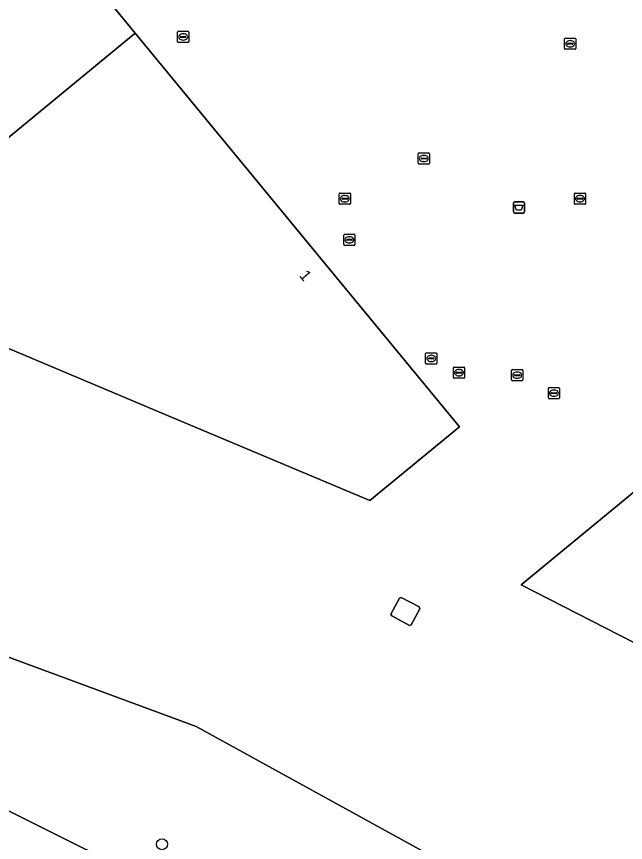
# Model space of a CAD drawing. Extents: x 156141 to 158132, y 385651 to 388333.
# Drawn here: x 157090.5 to 157144.8, y 386196.1 to 386269.9 of the extents above; entities that cross this region are included whole.
import ezdxf

# ---------------------------------------------------------------- set-up
doc = ezdxf.new("R2010")
doc.units = 0
for name, color, linetype in [('IMGEO_Afvalbak', 7, 'Continuous'), ('IMGEO_Boom', 7, 'Continuous'), ('IMGEO_Brandkraan', 7, 'Continuous'), ('IMGEO_Erf', 7, 'Continuous'), ('IMGEO_Groenvoorziening', 7, 'Continuous'), ('IMGEO_Hek', 7, 'Continuous'), ('IMGEO_Kolk', 7, 'Continuous'), ('IMGEO_Lage_trafo', 7, 'Continuous'), ('IMGEO_Oever', 7, 'Continuous'), ('IMGEO_Pand', 7, 'Continuous'), ('IMGEO_Pand_nummerreeks', 7, 'Continuous'), ('IMGEO_Rioolput', 7, 'Continuous')]:
    doc.layers.add(name, color=color, linetype=linetype)

msp = doc.modelspace()

# ---------------------------------------------------------------- linework, layer by layer
at = {"layer": 'IMGEO_Afvalbak'}
for p, q in [((157134.888, 386253.33), (157135.678, 386253.33)), ((157135.678, 386253.33), (157134.888, 386253.33)), ((157134.788, 386252.43), (157134.788, 386253.23)), ((157134.788, 386253.23), (157134.788, 386252.43)), ((157135.778, 386253.23), (157135.778, 386252.43)), ((157135.778, 386252.43), (157135.778, 386253.23)), ((157135.678, 386252.33), (157134.888, 386252.33)), ((157134.888, 386252.33), (157135.678, 386252.33))]:
    msp.add_line(p, q, dxfattribs=at)
msp.add_lwpolyline([(157134.931, 386253.044), (157135.635, 386253.044), (157135.486, 386252.574), (157135.08, 386252.574), (157134.931, 386253.044)], dxfattribs=at)
for centre, start, end in [((157134.888, 386253.23), 90, 180), ((157134.888, 386253.23), 90, 180), ((157135.678, 386253.23), 0, 90), ((157135.678, 386253.23), 360, 90), ((157134.888, 386252.43), 180, 270), ((157134.888, 386252.43), 180, 270), ((157135.678, 386252.43), 270, 0), ((157135.678, 386252.43), 270, 0)]:
    msp.add_arc(centre, 0.1, start, end, dxfattribs=at)
at = {"layer": 'IMGEO_Boom'}
msp.add_circle((157103.433, 386195.99), 0.489, dxfattribs=at)
at = {"layer": 'IMGEO_Brandkraan'}
for p, q in [((157126.96, 386238.928), (157126.96, 386239.78)), ((157127.035, 386239.854), (157127.887, 386239.854)), ((157127.219, 386239.348), (157127.219, 386239.36)), ((157127.657, 386239.311), (157127.259, 386239.311)), ((157127.262, 386239.397), (157127.66, 386239.397)), ((157127.448, 386239.634), (157127.473, 386239.634)), ((157127.703, 386239.36), (157127.703, 386239.348)), ((157127.961, 386239.78), (157127.961, 386238.928)), ((157127.887, 386238.854), (157127.035, 386238.854)), ((157127.471, 386239.074), (157127.446, 386239.074))]:
    msp.add_line(p, q, dxfattribs=at)
for points in [[(157126.96, 386238.928), (157126.96, 386239.78)], [(157127.035, 386239.854), (157127.887, 386239.854)], [(157127.961, 386239.78), (157127.961, 386238.928)], [(157127.887, 386238.854), (157127.035, 386238.854)]]:
    msp.add_lwpolyline(points, dxfattribs=at)
for centre, radius, start, end in [((157127.037, 386239.778), 0.0765, 91.55205, 178.44795), ((157127.037, 386239.778), 0.0765, 91.55205, 178.44795), ((157127.259, 386239.357), 0.0403, 85.87752, 175.75265), ((157127.256, 386239.347), 0.0366, 178.93798, 274.71019), ((157127.66, 386239.354), 0.043, 264.86636, 352.45326), ((157127.664, 386239.359), 0.0386, 1.73085, 96.63898), ((157127.885, 386239.778), 0.0765, 1.55205, 88.44795), ((157127.885, 386239.778), 0.0765, 1.55205, 88.44795), ((157127.037, 386238.93), 0.0765, 181.55205, 268.44795), ((157127.037, 386238.93), 0.0765, 181.55205, 268.44795), ((157127.885, 386238.93), 0.0765, 271.55205, 358.44795), ((157127.885, 386238.93), 0.0765, 271.55205, 358.44795)]:
    msp.add_arc(centre, radius, start, end, dxfattribs=at)
for centre, major_axis, ratio, start_param, end_param in [((157127.447, 386239.354), (-0.387, 0.002), 0.722429, 4.712389, 7.853982), ((157127.472, 386239.354), (-0.39, 0.002), 0.717154, 1.570796, 4.712389)]:
    msp.add_ellipse(centre, major_axis=major_axis, ratio=ratio, start_param=start_param, end_param=end_param, dxfattribs=at)
at = {"layer": 'IMGEO_Erf'}
for points in [[(157058.141, 386320.653), (157096.425, 386273.996), (157096.473, 386273.938), (157101.033, 386268.397), (157116.175, 386250), (157129.97, 386233.24), (157121.992, 386226.676), (157108.043, 386232.535), (157103.347, 386234.508), (157086.609, 386241.539)], [(157053.415, 386226.118), (157106.485, 386206.51), (157127.23, 386195.072)]]:
    msp.add_lwpolyline(points, dxfattribs=at)
for points in [[(157175.446, 386213.412), (157179.393, 386216.768), (157179.578, 386216.544), (157197.574, 386194.674), (157192.098, 386190.171), (157135.483, 386219.156), (157146.798, 386228.46), (157147.061, 386228.139), (157146.927, 386228.031)], [(157126.376, 386217.17), (157126.439, 386217.014), (157125.677, 386215.576), (157125.517, 386215.527), (157123.934, 386216.372), (157123.862, 386216.518), (157124.632, 386217.945), (157124.782, 386218.007)]]:
    msp.add_lwpolyline(points, close=True, dxfattribs=at)
at = {"layer": 'IMGEO_Groenvoorziening'}
for points in [[(157165.301, 386154.901), (157174.316, 386150.329), (157189.706, 386159.207), (157185.054, 386163.19), (157127.23, 386195.072), (157106.485, 386206.51), (157053.415, 386226.118), (157051.107, 386226.971), (157039.193, 386231.878), (157004.069, 386250), (157000, 386252.1), (156977.152, 386263.888), (156976.285, 386263.175), (156877.289, 386311.398), (156839.509, 386329.801), (156819.388, 386339.603), (156654.599, 386419.889)], [(157047.831, 386219.879), (157047.866, 386219.863), (157103.581, 386192.082), (157115.057, 386186.415), (157127.188, 386178.265), (157132.715, 386174.705), (157163.422, 386159.428)]]:
    msp.add_lwpolyline(points, dxfattribs=at)
at = {"layer": 'IMGEO_Hek'}
for points in [[(157106.485, 386206.51), (157053.415, 386226.118)], [(157127.23, 386195.072), (157106.485, 386206.51)]]:
    msp.add_lwpolyline(points, dxfattribs=at)
at = {"layer": 'IMGEO_Kolk'}
for p, q in [((157104.825, 386267.622), (157104.825, 386268.474)), ((157104.9, 386268.548), (157105.752, 386268.548)), ((157105.084, 386268.042), (157105.084, 386268.054)), ((157105.522, 386268.005), (157105.124, 386268.005)), ((157105.127, 386268.091), (157105.525, 386268.091)), ((157105.313, 386268.328), (157105.338, 386268.328)), ((157105.568, 386268.054), (157105.568, 386268.042)), ((157105.826, 386268.474), (157105.826, 386267.622)), ((157105.752, 386267.548), (157104.9, 386267.548)), ((157105.336, 386267.768), (157105.311, 386267.768)), ((157139.362, 386267.015), (157139.362, 386267.867)), ((157139.437, 386267.941), (157140.289, 386267.941)), ((157139.621, 386267.435), (157139.621, 386267.447)), ((157140.059, 386267.398), (157139.661, 386267.398)), ((157139.664, 386267.484), (157140.062, 386267.484)), ((157139.85, 386267.721), (157139.875, 386267.721)), ((157140.105, 386267.447), (157140.105, 386267.435)), ((157140.363, 386267.867), (157140.363, 386267.015)), ((157140.289, 386266.941), (157139.437, 386266.941)), ((157139.873, 386267.161), (157139.848, 386267.161)), ((157126.37, 386257.698), (157127.222, 386257.698)), ((157126.295, 386256.772), (157126.295, 386257.624)), ((157126.554, 386257.192), (157126.554, 386257.204)), ((157126.992, 386257.155), (157126.594, 386257.155)), ((157126.597, 386257.241), (157126.995, 386257.241)), ((157126.783, 386257.478), (157126.808, 386257.478)), ((157127.038, 386257.204), (157127.038, 386257.192)), ((157127.296, 386257.624), (157127.296, 386256.772)), ((157127.222, 386256.698), (157126.37, 386256.698)), ((157126.806, 386256.918), (157126.781, 386256.918)), ((157140.232, 386253.187), (157140.232, 386254.039)), ((157140.307, 386254.113), (157141.159, 386254.113)), ((157141.233, 386254.039), (157141.233, 386253.187)), ((157140.491, 386253.607), (157140.491, 386253.619)), ((157140.929, 386253.57), (157140.531, 386253.57)), ((157140.534, 386253.656), (157140.932, 386253.656)), ((157140.743, 386253.333), (157140.718, 386253.333)), ((157140.72, 386253.893), (157140.745, 386253.893)), ((157140.975, 386253.619), (157140.975, 386253.607)), ((157141.159, 386253.113), (157140.307, 386253.113)), ((157119.652, 386249.514), (157119.652, 386250.366)), ((157119.727, 386250.44), (157120.579, 386250.44)), ((157120.653, 386250.366), (157120.653, 386249.514)), ((157119.911, 386249.934), (157119.911, 386249.946)), ((157120.349, 386249.897), (157119.951, 386249.897)), ((157119.954, 386249.983), (157120.352, 386249.983)), ((157120.163, 386249.66), (157120.138, 386249.66)), ((157120.14, 386250.22), (157120.165, 386250.22)), ((157120.395, 386249.946), (157120.395, 386249.934)), ((157120.579, 386249.44), (157119.727, 386249.44)), ((157129.434, 386237.656), (157129.434, 386238.508)), ((157129.509, 386238.582), (157130.361, 386238.582)), ((157130.435, 386238.508), (157130.435, 386237.656)), ((157129.693, 386238.076), (157129.693, 386238.088)), ((157130.131, 386238.039), (157129.733, 386238.039)), ((157129.736, 386238.125), (157130.134, 386238.125)), ((157129.945, 386237.802), (157129.92, 386237.802)), ((157129.922, 386238.362), (157129.947, 386238.362)), ((157130.177, 386238.088), (157130.177, 386238.076)), ((157130.361, 386237.582), (157129.509, 386237.582)), ((157137.909, 386235.825), (157137.909, 386236.677)), ((157137.984, 386236.751), (157138.836, 386236.751)), ((157138.211, 386236.294), (157138.609, 386236.294)), ((157138.397, 386236.531), (157138.422, 386236.531)), ((157138.91, 386236.677), (157138.91, 386235.825)), ((157138.836, 386235.751), (157137.984, 386235.751)), ((157138.168, 386236.245), (157138.168, 386236.257)), ((157138.606, 386236.208), (157138.208, 386236.208)), ((157138.42, 386235.971), (157138.395, 386235.971)), ((157138.652, 386236.257), (157138.652, 386236.245))]:
    msp.add_line(p, q, dxfattribs=at)
for points in [[(157104.825, 386267.622), (157104.825, 386268.474)], [(157104.9, 386268.548), (157105.752, 386268.548)], [(157105.826, 386268.474), (157105.826, 386267.622)], [(157105.752, 386267.548), (157104.9, 386267.548)], [(157139.362, 386267.015), (157139.362, 386267.867)], [(157139.437, 386267.941), (157140.289, 386267.941)], [(157140.363, 386267.867), (157140.363, 386267.015)], [(157140.289, 386266.941), (157139.437, 386266.941)], [(157126.37, 386257.698), (157127.222, 386257.698)], [(157126.295, 386256.772), (157126.295, 386257.624)], [(157127.296, 386257.624), (157127.296, 386256.772)], [(157127.222, 386256.698), (157126.37, 386256.698)], [(157140.232, 386253.187), (157140.232, 386254.039)], [(157140.307, 386254.113), (157141.159, 386254.113)], [(157141.233, 386254.039), (157141.233, 386253.187)], [(157141.159, 386253.113), (157140.307, 386253.113)], [(157119.652, 386249.514), (157119.652, 386250.366)], [(157119.727, 386250.44), (157120.579, 386250.44)], [(157120.653, 386250.366), (157120.653, 386249.514)], [(157120.579, 386249.44), (157119.727, 386249.44)], [(157129.434, 386237.656), (157129.434, 386238.508)], [(157129.509, 386238.582), (157130.361, 386238.582)], [(157130.435, 386238.508), (157130.435, 386237.656)], [(157130.361, 386237.582), (157129.509, 386237.582)], [(157137.909, 386235.825), (157137.909, 386236.677)], [(157137.984, 386236.751), (157138.836, 386236.751)], [(157138.91, 386236.677), (157138.91, 386235.825)], [(157138.836, 386235.751), (157137.984, 386235.751)]]:
    msp.add_lwpolyline(points, dxfattribs=at)
for centre, radius, start, end in [((157104.902, 386268.472), 0.0765, 91.55205, 178.44795), ((157104.902, 386268.472), 0.0765, 91.55205, 178.44795), ((157105.124, 386268.051), 0.0403, 85.87752, 175.75265), ((157105.121, 386268.041), 0.0366, 178.93798, 274.71019), ((157105.525, 386268.048), 0.043, 264.86636, 352.45326), ((157105.529, 386268.053), 0.0386, 1.73085, 96.63898), ((157105.75, 386268.472), 0.0765, 1.55205, 88.44795), ((157105.75, 386268.472), 0.0765, 1.55205, 88.44795), ((157104.902, 386267.624), 0.0765, 181.55205, 268.44795), ((157104.902, 386267.624), 0.0765, 181.55205, 268.44795), ((157105.75, 386267.624), 0.0765, 271.55205, 358.44795), ((157105.75, 386267.624), 0.0765, 271.55205, 358.44795), ((157139.439, 386267.865), 0.0765, 91.55205, 178.44795), ((157139.439, 386267.865), 0.0765, 91.55205, 178.44795), ((157139.661, 386267.444), 0.0403, 85.87752, 175.75265), ((157139.658, 386267.434), 0.0366, 178.93798, 274.71019), ((157140.062, 386267.441), 0.043, 264.86636, 352.45326), ((157140.066, 386267.446), 0.0386, 1.73085, 96.63898), ((157140.287, 386267.865), 0.0765, 1.55205, 88.44795), ((157140.287, 386267.865), 0.0765, 1.55205, 88.44795), ((157139.439, 386267.017), 0.0765, 181.55205, 268.44795), ((157139.439, 386267.017), 0.0765, 181.55205, 268.44795), ((157140.287, 386267.017), 0.0765, 271.55205, 358.44795), ((157140.287, 386267.017), 0.0765, 271.55205, 358.44795), ((157126.372, 386257.622), 0.0765, 91.55205, 178.44795), ((157126.372, 386257.622), 0.0765, 91.55205, 178.44795), ((157127.22, 386257.622), 0.0765, 1.55205, 88.44795), ((157127.22, 386257.622), 0.0765, 1.55205, 88.44795), ((157126.594, 386257.201), 0.0403, 85.87752, 175.75265), ((157126.591, 386257.191), 0.0366, 178.93798, 274.71019), ((157126.995, 386257.198), 0.043, 264.86636, 352.45326), ((157126.999, 386257.203), 0.0386, 1.73085, 96.63898), ((157126.372, 386256.774), 0.0765, 181.55205, 268.44795), ((157126.372, 386256.774), 0.0765, 181.55205, 268.44795), ((157127.22, 386256.774), 0.0765, 271.55205, 358.44795), ((157127.22, 386256.774), 0.0765, 271.55205, 358.44795), ((157140.309, 386254.037), 0.0765, 91.55205, 178.44795), ((157140.309, 386254.037), 0.0765, 91.55205, 178.44795), ((157141.157, 386254.037), 0.0765, 1.55205, 88.44795), ((157141.157, 386254.037), 0.0765, 1.55205, 88.44795), ((157140.531, 386253.616), 0.0403, 85.87752, 175.75265), ((157140.528, 386253.606), 0.0366, 178.93798, 274.71019), ((157140.932, 386253.613), 0.043, 264.86636, 352.45326), ((157140.936, 386253.618), 0.0386, 1.73085, 96.63898), ((157140.309, 386253.189), 0.0765, 181.55205, 268.44795), ((157140.309, 386253.189), 0.0765, 181.55205, 268.44795), ((157141.157, 386253.189), 0.0765, 271.55205, 358.44795), ((157141.157, 386253.189), 0.0765, 271.55205, 358.44795), ((157119.729, 386250.364), 0.0765, 91.55205, 178.44795), ((157119.729, 386250.364), 0.0765, 91.55205, 178.44795), ((157120.577, 386250.364), 0.0765, 1.55205, 88.44795), ((157120.577, 386250.364), 0.0765, 1.55205, 88.44795), ((157119.951, 386249.943), 0.0403, 85.87752, 175.75265), ((157119.948, 386249.933), 0.0366, 178.93798, 274.71019), ((157120.352, 386249.94), 0.043, 264.86636, 352.45326), ((157120.356, 386249.945), 0.0386, 1.73085, 96.63898), ((157119.729, 386249.516), 0.0765, 181.55205, 268.44795), ((157119.729, 386249.516), 0.0765, 181.55205, 268.44795), ((157120.577, 386249.516), 0.0765, 271.55205, 358.44795), ((157120.577, 386249.516), 0.0765, 271.55205, 358.44795), ((157129.511, 386238.506), 0.0765, 91.55205, 178.44795), ((157129.511, 386238.506), 0.0765, 91.55205, 178.44795), ((157130.359, 386238.506), 0.0765, 1.55205, 88.44795), ((157130.359, 386238.506), 0.0765, 1.55205, 88.44795), ((157129.733, 386238.085), 0.0403, 85.87752, 175.75265), ((157129.73, 386238.075), 0.0366, 178.93798, 274.71019), ((157130.134, 386238.082), 0.043, 264.86636, 352.45326), ((157130.138, 386238.087), 0.0386, 1.73085, 96.63898), ((157129.511, 386237.658), 0.0765, 181.55205, 268.44795), ((157129.511, 386237.658), 0.0765, 181.55205, 268.44795), ((157130.359, 386237.658), 0.0765, 271.55205, 358.44795), ((157130.359, 386237.658), 0.0765, 271.55205, 358.44795), ((157137.986, 386236.675), 0.0765, 91.55205, 178.44795), ((157137.986, 386236.675), 0.0765, 91.55205, 178.44795), ((157138.208, 386236.254), 0.0403, 85.87752, 175.75265), ((157138.613, 386236.256), 0.0386, 1.73085, 96.63898), ((157138.834, 386236.675), 0.0765, 1.55205, 88.44795), ((157138.834, 386236.675), 0.0765, 1.55205, 88.44795), ((157137.986, 386235.827), 0.0765, 181.55205, 268.44795), ((157137.986, 386235.827), 0.0765, 181.55205, 268.44795), ((157138.205, 386236.244), 0.0366, 178.93798, 274.71019), ((157138.609, 386236.251), 0.043, 264.86636, 352.45326), ((157138.834, 386235.827), 0.0765, 271.55205, 358.44795), ((157138.834, 386235.827), 0.0765, 271.55205, 358.44795)]:
    msp.add_arc(centre, radius, start, end, dxfattribs=at)
for centre, major_axis, ratio, start_param, end_param in [((157105.312, 386268.048), (-0.387, 0.002), 0.722429, 4.712389, 7.853982), ((157105.337, 386268.048), (-0.39, 0.002), 0.717154, 1.570796, 4.712389), ((157139.849, 386267.441), (-0.387, 0.002), 0.722429, 4.712389, 7.853982), ((157139.874, 386267.441), (-0.39, 0.002), 0.717154, 1.570796, 4.712389), ((157126.782, 386257.198), (-0.387, 0.002), 0.722429, 4.712389, 7.853982), ((157126.807, 386257.198), (-0.39, 0.002), 0.717154, 1.570796, 4.712389), ((157140.719, 386253.613), (-0.387, 0.002), 0.722429, 4.712389, 7.853982), ((157140.744, 386253.613), (-0.39, 0.002), 0.717154, 1.570796, 4.712389), ((157120.139, 386249.94), (-0.387, 0.002), 0.722429, 4.712389, 7.853982), ((157120.164, 386249.94), (-0.39, 0.002), 0.717154, 1.570796, 4.712389), ((157129.921, 386238.082), (-0.387, 0.002), 0.722429, 4.712389, 7.853982), ((157129.946, 386238.082), (-0.39, 0.002), 0.717154, 1.570796, 4.712389), ((157138.396, 386236.251), (-0.387, 0.002), 0.722429, 4.712389, 7.853982), ((157138.421, 386236.251), (-0.39, 0.002), 0.717154, 1.570796, 4.712389)]:
    msp.add_ellipse(centre, major_axis=major_axis, ratio=ratio, start_param=start_param, end_param=end_param, dxfattribs=at)
at = {"layer": 'IMGEO_Lage_trafo'}
msp.add_lwpolyline([(157125.677, 386215.576), (157126.439, 386217.014), (157126.376, 386217.17), (157124.782, 386218.007), (157124.632, 386217.945), (157123.862, 386216.518), (157123.934, 386216.372), (157125.517, 386215.527)], close=True, dxfattribs=at)
at = {"layer": 'IMGEO_Oever'}
msp.add_lwpolyline([(157163.422, 386159.428), (157132.715, 386174.705), (157127.188, 386178.265), (157115.057, 386186.415), (157103.581, 386192.082), (157047.866, 386219.863), (157047.831, 386219.879)], dxfattribs=at)
at = {"layer": 'IMGEO_Pand'}
for points in [[(157101.033, 386268.397), (157096.473, 386273.938), (157096.425, 386273.996), (157058.141, 386320.653), (157006.485, 386278.207), (157023.244, 386271.132), (157023.399, 386271.066), (157026.093, 386277.368), (157048.169, 386268.03), (157045.529, 386261.741), (157045.723, 386261.653), (157059.281, 386255.953), (157063.636, 386254.125), (157069.326, 386251.712), (157069.941, 386252.218), (157071.766, 386250), (157074.567, 386246.597), (157078.698, 386250)], [(157116.175, 386250), (157101.033, 386268.397), (157078.698, 386250), (157074.567, 386246.597), (157086.508, 386241.581), (157086.609, 386241.539), (157103.347, 386234.508), (157108.043, 386232.535), (157121.992, 386226.676), (157129.97, 386233.24)], [(157179.578, 386216.544), (157179.393, 386216.768), (157175.446, 386213.412), (157146.927, 386228.031), (157147.061, 386228.139), (157146.798, 386228.46), (157135.483, 386219.156), (157192.098, 386190.171), (157197.574, 386194.674)]]:
    msp.add_lwpolyline(points, close=True, dxfattribs=at)
at = {"layer": 'IMGEO_Rioolput'}
for p, q in [((157119.245, 386253.184), (157119.245, 386254.036)), ((157119.32, 386254.11), (157120.172, 386254.11)), ((157120.246, 386254.036), (157120.246, 386253.184)), ((157119.504, 386253.604), (157119.504, 386253.616)), ((157119.942, 386253.567), (157119.544, 386253.567)), ((157119.547, 386253.653), (157119.945, 386253.653)), ((157119.756, 386253.33), (157119.731, 386253.33)), ((157119.733, 386253.89), (157119.758, 386253.89)), ((157119.988, 386253.616), (157119.988, 386253.604)), ((157120.172, 386253.11), (157119.32, 386253.11)), ((157134.626, 386237.43), (157134.626, 386238.282)), ((157134.701, 386238.356), (157135.553, 386238.356)), ((157134.885, 386237.85), (157134.885, 386237.862)), ((157135.323, 386237.813), (157134.925, 386237.813)), ((157134.928, 386237.899), (157135.326, 386237.899)), ((157135.114, 386238.136), (157135.139, 386238.136)), ((157135.369, 386237.862), (157135.369, 386237.85)), ((157135.627, 386238.282), (157135.627, 386237.43)), ((157135.553, 386237.356), (157134.701, 386237.356)), ((157135.137, 386237.576), (157135.112, 386237.576))]:
    msp.add_line(p, q, dxfattribs=at)
for points in [[(157119.245, 386253.184), (157119.245, 386254.036)], [(157119.32, 386254.11), (157120.172, 386254.11)], [(157120.246, 386254.036), (157120.246, 386253.184)], [(157120.172, 386253.11), (157119.32, 386253.11)], [(157134.626, 386237.43), (157134.626, 386238.282)], [(157134.701, 386238.356), (157135.553, 386238.356)], [(157135.627, 386238.282), (157135.627, 386237.43)], [(157135.553, 386237.356), (157134.701, 386237.356)]]:
    msp.add_lwpolyline(points, dxfattribs=at)
for centre, radius, start, end in [((157119.322, 386254.034), 0.0765, 91.55205, 178.44795), ((157119.322, 386254.034), 0.0765, 91.55205, 178.44795), ((157120.17, 386254.034), 0.0765, 1.55205, 88.44795), ((157120.17, 386254.034), 0.0765, 1.55205, 88.44795), ((157119.544, 386253.613), 0.0403, 85.87752, 175.75265), ((157119.541, 386253.603), 0.0366, 178.93798, 274.71019), ((157119.945, 386253.61), 0.043, 264.86636, 352.45326), ((157119.949, 386253.615), 0.0386, 1.73085, 96.63898), ((157119.322, 386253.186), 0.0765, 181.55205, 268.44795), ((157119.322, 386253.186), 0.0765, 181.55205, 268.44795), ((157120.17, 386253.186), 0.0765, 271.55205, 358.44795), ((157120.17, 386253.186), 0.0765, 271.55205, 358.44795), ((157134.703, 386238.28), 0.0765, 91.55205, 178.44795), ((157134.703, 386238.28), 0.0765, 91.55205, 178.44795), ((157134.925, 386237.859), 0.0403, 85.87752, 175.75265), ((157134.922, 386237.849), 0.0366, 178.93798, 274.71019), ((157135.326, 386237.856), 0.043, 264.86636, 352.45326), ((157135.33, 386237.861), 0.0386, 1.73085, 96.63898), ((157135.551, 386238.28), 0.0765, 1.55205, 88.44795), ((157135.551, 386238.28), 0.0765, 1.55205, 88.44795), ((157134.703, 386237.432), 0.0765, 181.55205, 268.44795), ((157134.703, 386237.432), 0.0765, 181.55205, 268.44795), ((157135.551, 386237.432), 0.0765, 271.55205, 358.44795), ((157135.551, 386237.432), 0.0765, 271.55205, 358.44795)]:
    msp.add_arc(centre, radius, start, end, dxfattribs=at)
for centre, major_axis, ratio, start_param, end_param in [((157119.732, 386253.61), (-0.387, 0.002), 0.722429, 4.712389, 7.853982), ((157119.757, 386253.61), (-0.39, 0.002), 0.717154, 1.570796, 4.712389), ((157135.113, 386237.856), (-0.387, 0.002), 0.722429, 4.712389, 7.853982), ((157135.138, 386237.856), (-0.39, 0.002), 0.717154, 1.570796, 4.712389)]:
    msp.add_ellipse(centre, major_axis=major_axis, ratio=ratio, start_param=start_param, end_param=end_param, dxfattribs=at)

# ---------------------------------------------------------------- texts
at = {"layer": 'IMGEO_Pand_nummerreeks'}
msp.add_text('1', height=1, rotation=309.45939, dxfattribs=at).set_placement((157115.632, 386246.726))

doc.saveas('drawing.dxf')
